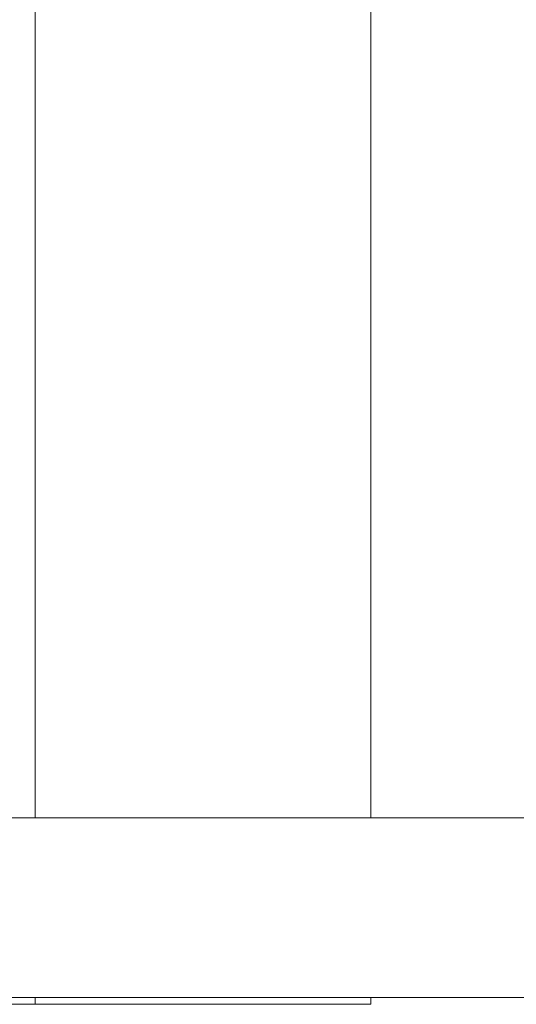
# Model space of a CAD drawing. Header units: millimetres. Extents: x 321 to 585, y -277 to 9.
# Tile 615 of 656: x 394.163 to 394.991, y -135.775 to -134.132. Entities that reach past the tile are written whole.
import ezdxf

# ---------------------------------------------------------------- set-up
doc = ezdxf.new("R2010")
doc.units = ezdxf.units.MM
doc.header["$MEASUREMENT"] = 0
doc.layers.add('IFC-Escada-Contorno', color=32, linetype='Continuous', lineweight=5)
doc.layers.add('IFC-Viga-Contorno', color=66, linetype='Continuous', lineweight=5)

msp = doc.modelspace()

# ---------------------------------------------------------------- linework, layer by layer
at = {"layer": 'IFC-Escada-Contorno', "color": 7, "lineweight": 5}
for p, q in [((394.1885, -135.4638), (394.1885, -132.4638)), ((394.7485, -135.4638), (394.7485, -132.4638)), ((394.1885, -135.7749), (394.1885, -135.7638)), ((394.7485, -135.7749), (394.7485, -135.7638)), ((393.6285, -135.7749), (394.1885, -135.7749)), ((394.1885, -135.7749), (394.7485, -135.7749))]:
    msp.add_line(p, q, dxfattribs=at)
at = {"layer": 'IFC-Viga-Contorno', "color": 7, "lineweight": 5}
for p, q in [((391.7113, -135.4638), (401.0319, -135.4638)), ((391.7113, -135.7638), (401.0319, -135.7638))]:
    msp.add_line(p, q, dxfattribs=at)

doc.saveas('drawing.dxf')
